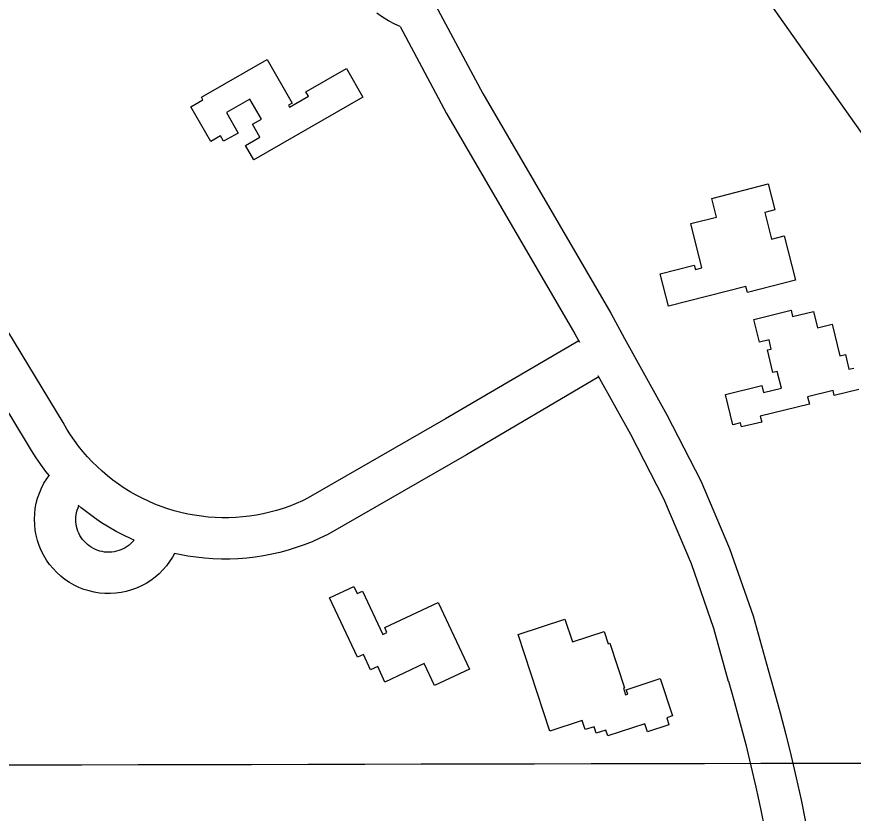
# Model space of a CAD drawing. Extents: x 3329297 to 3367176, y 649250 to 674653.
# Drawn here: x 3349931 to 3350538, y 660686 to 661264 of the extents above; entities that cross this region are included whole.
import ezdxf

# ---------------------------------------------------------------- set-up
doc = ezdxf.new("R2010")
doc.units = 0
for name, color, linetype in [('V-BLDG-OTLN', 7, 'Continuous'), ('V-GRID-MAJR', 7, 'Continuous'), ('V-ROAD-CNTR', 7, 'Continuous'), ('V-SITE-OTLN', 7, 'Continuous')]:
    doc.layers.add(name, color=color, linetype=linetype)

msp = doc.modelspace()

# ---------------------------------------------------------------- linework, layer by layer
at = {"layer": 'V-BLDG-OTLN'}
for points in [[(3350112.765, 661233.145), (3350130.953, 661201.4500000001), (3350128.184, 661199.863), (3350128.893, 661198.628), (3350142.6210000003, 661206.505), (3350140.835, 661209.62), (3350170.363, 661226.5650000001), (3350182.245, 661205.857), (3350103.0640000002, 661160.4180000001), (3350097.096, 661170.818), (3350107.3710000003, 661176.714), (3350101.974, 661186.115), (3350108.571, 661189.899), (3350100.248, 661204.399), (3350083.09, 661194.554), (3350091.5700000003, 661179.774), (3350081.06, 661173.743), (3350078.789, 661177.701), (3350071.715, 661173.642), (3350057.2970000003, 661198.765), (3350066.0640000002, 661203.797), (3350064.985, 661205.724)], [(3350428.231, 661081.988), (3350420.063, 661113.9940000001), (3350438.907, 661118.803), (3350435.454, 661132.334), (3350476.3510000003, 661142.7710000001), (3350481.126, 661124.054), (3350473.799, 661122.184), (3350478.745, 661102.802), (3350487.782, 661105.108), (3350495.997, 661072.924), (3350461.294, 661064.068), (3350460.186, 661068.408), (3350403.894, 661054.041), (3350397.883, 661077.593), (3350422.664, 661083.915), (3350423.467, 661080.774)], [(3350178.217, 660799.282), (3350157.909, 660842.427), (3350175.626, 660850.767), (3350178.074, 660845.567), (3350181.787, 660847.314), (3350196.608, 660815.83), (3350199.649, 660817.262), (3350197.9930000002, 660820.782), (3350236.8680000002, 660839.081), (3350259.6580000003, 660790.664), (3350234.2260000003, 660778.694), (3350226.6750000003, 660794.734), (3350198.193, 660781.327), (3350192.911, 660792.55), (3350187.791, 660790.14), (3350182.532, 660801.312)], [(3350317.917, 660745.713), (3350294.84, 660815.746), (3350328.8170000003, 660826.943), (3350334.238, 660810.491), (3350357.251, 660818.0750000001), (3350360.213, 660809.0920000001), (3350361.306, 660809.455), (3350371.96, 660777.123), (3350371.178, 660776.867), (3350372.787, 660771.98), (3350374.36, 660772.4990000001), (3350373.289, 660775.745), (3350397.904, 660783.857), (3350406.8540000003, 660756.6900000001), (3350402.623, 660755.295), (3350404.2770000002, 660750.278), (3350388.829, 660745.186), (3350386.8880000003, 660751.078), (3350359.985, 660742.215), (3350358.574, 660746.4990000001), (3350351.517, 660744.1730000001), (3350349.9560000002, 660748.908), (3350343.585, 660746.806), (3350341.389, 660753.446)]]:
    msp.add_lwpolyline(points, close=True, dxfattribs=at)
msp.add_lwpolyline([(3350542.167, 660993.6460000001), (3350524.218, 660989.267), (3350523.34, 660992.872), (3350504.881, 660988.37), (3350506.204, 660982.941), (3350470.5810000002, 660974.253), (3350471.6240000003, 660969.981), (3350456.9990000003, 660966.415), (3350456.284, 660969.3420000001), (3350450.599, 660967.956), (3350445.203, 660990.084), (3350471.7, 660996.5480000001), (3350472.961, 660991.3740000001), (3350485.907, 660994.53), (3350482.9250000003, 661006.759), (3350479.685, 661005.968), (3350475.701, 661022.301), (3350478.5640000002, 661023), (3350476.955, 661029.606), (3350469.903, 661027.886), (3350465.848, 661044.5160000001), (3350492.964, 661051.129), (3350494.053, 661046.658), (3350509.092, 661050.326), (3350512.035, 661038.304), (3350522.799, 661040.93), (3350528.3740000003, 661018.0700000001), (3350532.316, 661019.033), (3350534.915, 661008.371), (3350538.372, 661009.213)], dxfattribs=at)
at = {"layer": 'V-GRID-MAJR'}
msp.add_spline([(3333421.13, 660693.428), (3338679.904, 660701.46), (3343938.678, 660710.256), (3349197.451, 660719.817), (3354456.222, 660730.142), (3359714.992, 660741.233), (3364973.7600000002, 660753.089), (3364973.761, 660753.089)], degree=3, dxfattribs=at)
at = {"layer": 'V-ROAD-CNTR'}
for points in [[(3350234.9692620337, 661272.4381861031), (3350269.109852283, 661208.5652322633), (3350362.07433239, 661048.9321334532), (3350372.12501733, 661030.7531964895), (3350402.8168431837, 660975.249158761), (3350427.4454246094, 660927.2366628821), (3350448.3347405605, 660878.2426490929), (3350465.3535113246, 660829.3344557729), (3350476.2569287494, 660790.076081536)], [(3350209.223532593, 661256.96438851), (3350205.3229786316, 661258.7705514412), (3350200.803172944, 661261.1656925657), (3350196.4234110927, 661263.7954467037), (3350192.189733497, 661266.6542457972)], [(3350209.223532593, 661256.96438851), (3350242.9101477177, 661193.9407677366), (3350335.9816676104, 661034.1238665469), (3350339.4382907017, 661027.8717818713)], [(3350338.801704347, 661029.0231922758), (3350242.16546846, 660972.221673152), (3350142.5829241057, 660914.9549703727), (3350138.2960258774, 660912.8769146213), (3350133.7048998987, 660910.8594108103), (3350129.0416311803, 660909.0131774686), (3350124.315268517, 660907.3438855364), (3350119.5296926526, 660905.8518219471), (3350114.6956532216, 660904.541292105), (3350109.808243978, 660903.4119055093), (3350104.880556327, 660902.4623693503), (3350099.9305170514, 660901.7001334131), (3350094.950087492, 660901.1236698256), (3350089.953789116, 660900.7333902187), (3350084.9418140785, 660900.5308588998), (3350079.9269544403, 660900.5119688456), (3350074.9214590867, 660900.6836731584), (3350069.9190778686, 660901.0407933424), (3350064.936353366, 660901.585835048), (3350059.9737192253, 660902.3156077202), (3350055.049828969, 660903.2288374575), (3350050.1548692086, 660904.3293035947), (3350045.307662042, 660905.6076780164), (3350040.514882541, 660907.0677181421), (3350035.776562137, 660908.705933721), (3350031.103262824, 660910.5200300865), (3350026.498900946, 660912.5082363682), (3350021.97314327, 660914.6658441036), (3350017.5300568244, 660916.9908195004), (3350013.1843540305, 660919.4769030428), (3350008.928812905, 660922.1286331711), (3350004.771928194, 660924.9379959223), (3350000.7257338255, 660927.8971127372), (3349996.7945346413, 660931.0069881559), (3349992.9777652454, 660934.2614093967), (3349989.2907186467, 660937.6536360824), (3349985.73111216, 660941.1835566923), (3349982.3054899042, 660944.8430098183), (3349979.020285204, 660948.628234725), (3349975.8762281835, 660952.5353599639), (3349972.881314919, 660956.554659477), (3349970.038864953, 660960.6843075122), (3349967.351176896, 660964.9173262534), (3349964.622229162, 660969.5948281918), (3349868.9759532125, 661127.4343755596)], [(3349954.795417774, 660930.8798619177), (3349952.1537718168, 660934.1626400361), (3349948.4886850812, 660939.081340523), (3349945.011135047, 660944.1336924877), (3349941.722823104, 660949.3126737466), (3349938.835770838, 660954.2611718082), (3349843.8805918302, 661110.9602416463)], [(3350353.3231459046, 661002.7600833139), (3350257.24453154, 660946.2863268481), (3350156.621075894, 660888.4210296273), (3350150.8779741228, 660885.6370853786), (3350145.2651001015, 660883.1705891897), (3350139.56236882, 660880.9128225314), (3350133.778731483, 660878.8701144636), (3350127.9223073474, 660877.0441780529), (3350122.0003467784, 660875.4387078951), (3350116.0257560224, 660874.0580944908), (3350110.0034436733, 660872.8976306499), (3350103.9394829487, 660871.9638665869), (3350097.843912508, 660871.2583301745), (3350091.728210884, 660870.7806097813), (3350085.6041859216, 660870.5331411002), (3350079.46904556, 660870.5100311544), (3350073.3385409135, 660870.7203268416), (3350067.2189221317, 660871.1572066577), (3350061.1216466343, 660871.824164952), (3350055.0542807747, 660872.7163922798), (3350049.022171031, 660873.8351625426), (3350045.2796317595, 660874.676545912)], [(3350352.7176966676, 661003.8549962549), (3350376.3371568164, 660961.140841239), (3350400.266575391, 660914.491337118), (3350420.3372594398, 660867.4173509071), (3350436.7044886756, 660820.3815442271), (3350447.351071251, 660782.0479184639)], [(3350045.4297344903, 660874.64280039), (3350044.0329041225, 660872.0521247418), (3350041.938120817, 660868.7603224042), (3350039.6079557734, 660865.6252164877), (3350037.053142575, 660862.6661343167), (3350034.294471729, 660859.9060765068), (3350031.3443269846, 660857.3524267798), (3350028.2157466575, 660855.0195066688), (3350024.926065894, 660852.9174963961), (3350021.4930121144, 660851.0623162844), (3350017.9335883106, 660849.4573851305), (3350014.263405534, 660848.1168376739), (3350010.5086511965, 660847.0464276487), (3350006.6901861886, 660846.2519539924), (3350002.822270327, 660845.7352159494), (3349998.9211753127, 660845.4990385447), (3349995.01067134, 660845.5504194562), (3349991.131978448, 660845.8825230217), (3349987.2783482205, 660846.4926695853), (3349983.471078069, 660847.3858015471), (3349979.744212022, 660848.5508806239), (3349976.1178416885, 660849.9809204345), (3349972.5983985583, 660851.670586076), (3349969.2073010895, 660853.6160928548), (3349965.9701996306, 660855.7996094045), (3349962.904293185, 660858.2105141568), (3349960.015998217, 660860.8364892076), (3349957.328027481, 660863.6701682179), (3349954.8525545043, 660866.6848119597), (3349952.6016277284, 660869.8766316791), (3349950.5901398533, 660873.2166435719), (3349948.8235141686, 660876.6972012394), (3349947.313492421, 660880.2987696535), (3349946.0683403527, 660884.0036870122), (3349945.0966663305, 660887.7876632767), (3349944.403422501, 660891.6268476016), (3349943.9892414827, 660895.5040806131), (3349943.8558964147, 660899.409979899), (3349944.009966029, 660903.3130767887), (3349944.4433167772, 660907.1869278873), (3349945.1567339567, 660911.0260561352), (3349946.148105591, 660914.8002010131), (3349947.409996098, 660918.4998029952), (3349948.9380689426, 660922.0884168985), (3349950.717698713, 660925.560358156), (3349952.751732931, 660928.8976192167), (3349954.461648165, 660931.2946380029)], [(3350016.1111473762, 660884.3163515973), (3350015.0608574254, 660883.0998656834), (3350013.8415282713, 660881.8799234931), (3350012.5356730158, 660880.7495732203), (3350011.150253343, 660879.7164933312), (3350009.6979341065, 660878.7885036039), (3350008.1789878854, 660877.9676837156), (3350006.6064116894, 660877.2586148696), (3350004.992594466, 660876.6691623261), (3350003.3313488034, 660876.1955723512), (3350001.6418138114, 660875.8440460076), (3349999.9257296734, 660875.6147840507), (3349998.2108246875, 660875.5109614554), (3349996.48932866, 660875.5335805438), (3349994.7620215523, 660875.6814769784), (3349993.0576517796, 660875.9513304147), (3349991.3829219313, 660876.344198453), (3349989.7357879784, 660876.8591193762), (3349988.128158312, 660877.4930795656), (3349986.573601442, 660878.239413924), (3349985.0806989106, 660879.0959071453), (3349983.6538003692, 660880.0583905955), (3349982.291706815, 660881.1294858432), (3349981.0180017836, 660882.2875107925), (3349979.831972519, 660883.5378317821), (3349978.7354454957, 660884.8731880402), (3349977.7423722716, 660886.2813683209), (3349976.849860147, 660887.7633564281), (3349976.0684858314, 660889.3027987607), (3349975.402507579, 660890.8912303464), (3349974.8536596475, 660892.5243129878), (3349974.42533367, 660894.1923367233), (3349974.118577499, 660895.8911523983), (3349973.9347585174, 660897.6119193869), (3349973.876103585, 660899.330020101), (3349973.9440339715, 660901.0509232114), (3349974.136683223, 660902.7730721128), (3349974.4512660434, 660904.4659438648), (3349974.889894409, 660906.1357989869), (3349975.4460039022, 660907.7661970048), (3349976.0766870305, 660909.2473294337)], [(3350016.1670735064, 660884.2922021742), (3350014.093099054, 660885.1877636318), (3350008.5588567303, 660887.8261558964), (3350003.121943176, 660890.6711804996), (3349997.7976459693, 660893.7170969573), (3349992.591187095, 660896.9613668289), (3349987.512071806, 660900.3940040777), (3349982.558266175, 660904.0168872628), (3349977.749465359, 660907.8210118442), (3349975.603124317, 660909.6511192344)], [(3350476.212956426, 660790.2311695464), (3350480.702815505, 660774.7138865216), (3350485.01214791, 660759.0388924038), (3350489.109933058, 660743.307933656), (3350492.996019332, 660727.5256442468), (3350496.670362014, 660711.6912421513), (3350500.1333486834, 660695.8090942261), (3350503.380743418, 660679.8799496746)], [(3350447.395043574, 660781.8928304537), (3350451.829184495, 660766.5681134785), (3350456.03185209, 660751.2811075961), (3350460.0280669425, 660735.940066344), (3350463.817980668, 660720.5483557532), (3350467.4016379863, 660705.1047578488), (3350470.7786513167, 660689.6169057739), (3350473.9452565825, 660674.0840503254)]]:
    msp.add_lwpolyline(points, dxfattribs=at)
at = {"layer": 'V-SITE-OTLN'}
msp.add_lwpolyline([(3350592.312, 661111.703), (3350428.167, 661344.149), (3350315.347, 661486.388)], dxfattribs=at)

doc.saveas('drawing.dxf')
